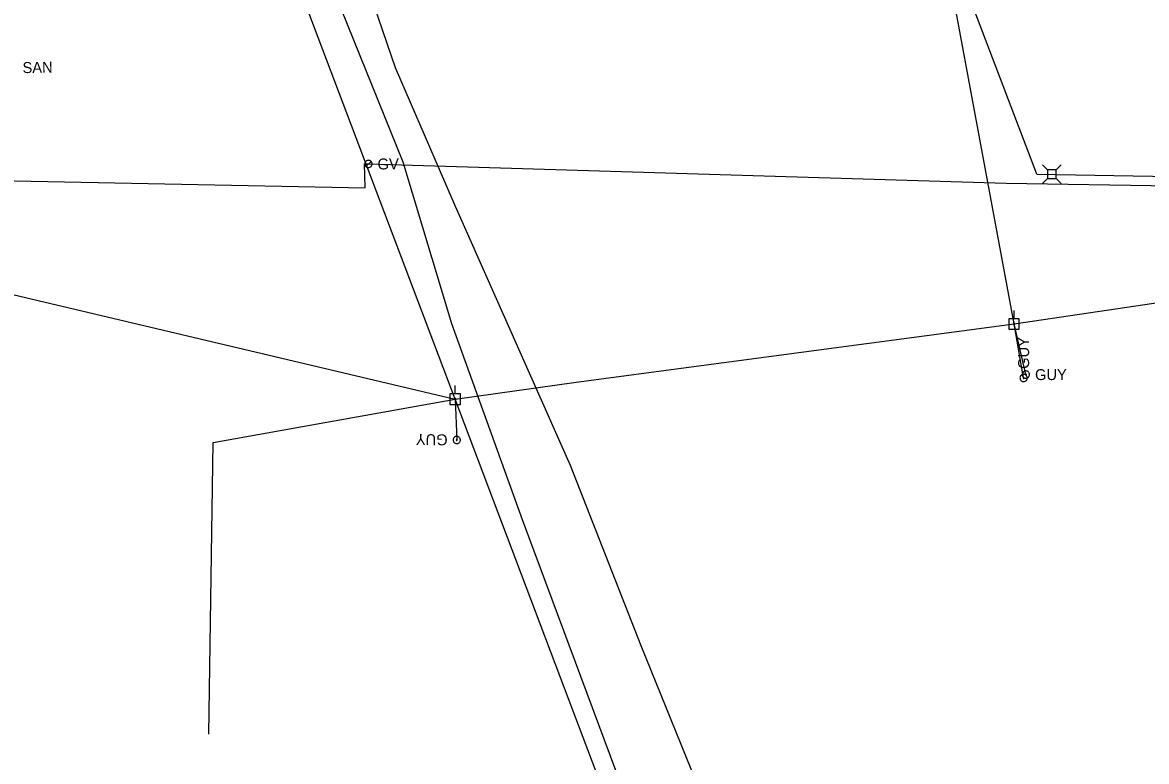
# Model space of a CAD drawing. Extents: x 596028 to 606371, y 330010 to 403088.
# Drawn here: x 602695.9 to 603091.1, y 352382.2 to 352642.1 of the extents above; entities that cross this region are included whole.
import ezdxf

# ---------------------------------------------------------------- set-up
doc = ezdxf.new("R2010")
doc.units = 0
for name, color, linetype in [('E_FTMS_Conduit', 7, 'Continuous'), ('E_UTL_EGuyWire', 7, 'Continuous'), ('E_UTL_EPowerPole', 7, 'Continuous'), ('E_UTL_FO_UG_QWEST', 7, 'Continuous'), ('E_UTL_G', 7, 'Continuous'), ('E_UTL_G_UG', 7, 'Continuous'), ('E_UTL_Overhead', 7, 'Continuous'), ('E_UTL_SAN_MH', 7, 'Continuous'), ('E_UTL_T', 7, 'Continuous'), ('E_UTL_T_UG', 7, 'Continuous'), ('E_UTL_TV_UG', 7, 'Continuous')]:
    doc.layers.add(name, color=color, linetype=linetype)

msp = doc.modelspace()

# ---------------------------------------------------------------- linework, layer by layer
at = {"layer": 'E_FTMS_Conduit'}
msp.add_lwpolyline([(603083.84, 351935.56), (603079.23, 351948.65), (603078.18, 351950.68), (603077.92, 351952.96), (603075.52, 351958.77), (603057.09, 352015.37), (603036.14, 352097.19), (603007.15, 352179.06), (602973.83, 352268.02), (602945.08, 352344.86), (602913.38, 352422.88), (602888.62, 352486.36), (602848.16, 352577.43), (602827.02, 352626.19), (602816.51, 352657.13), (602812.69, 352668.97), (602796.58, 352731.12), (602766.05, 352813.81), (602734.78, 352891.69), (602698.69, 352975.92)], dxfattribs=at)
at = {"layer": 'E_UTL_EGuyWire'}
for p, q in [((603047.88, 352517.1), (603044.56, 352536.11)), ((603048.68, 352518.28), (603044.56, 352536.11)), ((602848.09, 352509.68), (602848.59, 352495.29))]:
    msp.add_line(p, q, dxfattribs=at)
for points in [[(603047.88, 352518.39), (603047.64, 352518.36), (603047.41, 352518.29), (603047.19, 352518.18), (603047, 352518.03), (603046.84, 352517.85), (603046.72, 352517.64), (603046.64, 352517.41), (603046.6, 352517.16), (603046.61, 352516.92), (603046.67, 352516.68), (603046.77, 352516.46), (603046.91, 352516.26), (603047.09, 352516.09), (603047.29, 352515.96), (603047.52, 352515.87), (603047.76, 352515.83), (603048, 352515.83), (603048.24, 352515.87), (603048.47, 352515.96), (603048.68, 352516.09), (603048.85, 352516.26), (603048.99, 352516.46), (603049.1, 352516.68), (603049.15, 352516.92), (603049.16, 352517.16), (603049.13, 352517.41), (603049.05, 352517.64), (603048.93, 352517.85), (603048.77, 352518.03), (603048.58, 352518.18), (603048.36, 352518.29), (603048.13, 352518.36), (603047.88, 352518.39)], [(603049.96, 352518.28), (603049.94, 352518.53), (603049.87, 352518.76), (603049.76, 352518.98), (603049.61, 352519.17), (603049.43, 352519.33), (603049.21, 352519.45), (603048.98, 352519.53), (603048.74, 352519.57), (603048.5, 352519.56), (603048.26, 352519.5), (603048.04, 352519.4), (603047.84, 352519.25), (603047.67, 352519.08), (603047.54, 352518.87), (603047.45, 352518.65), (603047.4, 352518.41), (603047.4, 352518.16), (603047.45, 352517.92), (603047.54, 352517.7), (603047.67, 352517.49), (603047.84, 352517.32), (603048.04, 352517.17), (603048.26, 352517.07), (603048.5, 352517.01), (603048.74, 352517), (603048.98, 352517.04), (603049.21, 352517.12), (603049.43, 352517.24), (603049.61, 352517.4), (603049.76, 352517.59), (603049.87, 352517.81), (603049.94, 352518.04), (603049.96, 352518.28)], [(603047.88, 352517.26), (603047.85, 352517.26), (603047.82, 352517.25), (603047.8, 352517.24), (603047.77, 352517.22), (603047.75, 352517.2), (603047.74, 352517.17), (603047.73, 352517.14), (603047.72, 352517.11), (603047.72, 352517.08), (603047.73, 352517.05), (603047.74, 352517.02), (603047.76, 352517), (603047.78, 352516.98), (603047.81, 352516.96), (603047.84, 352516.95), (603047.87, 352516.94), (603047.9, 352516.94), (603047.93, 352516.95), (603047.96, 352516.96), (603047.98, 352516.98), (603048, 352517), (603048.02, 352517.02), (603048.03, 352517.05), (603048.04, 352517.08), (603048.04, 352517.11), (603048.04, 352517.14), (603048.03, 352517.17), (603048.01, 352517.2), (603047.99, 352517.22), (603047.97, 352517.24), (603047.94, 352517.25), (603047.91, 352517.26), (603047.88, 352517.26)], [(603048.84, 352518.28), (603048.84, 352518.32), (603048.83, 352518.34), (603048.82, 352518.37), (603048.8, 352518.4), (603048.77, 352518.42), (603048.75, 352518.43), (603048.72, 352518.44), (603048.69, 352518.45), (603048.66, 352518.44), (603048.63, 352518.44), (603048.6, 352518.42), (603048.58, 352518.41), (603048.55, 352518.38), (603048.54, 352518.36), (603048.53, 352518.33), (603048.52, 352518.3), (603048.52, 352518.27), (603048.53, 352518.24), (603048.54, 352518.21), (603048.55, 352518.19), (603048.58, 352518.16), (603048.6, 352518.15), (603048.63, 352518.13), (603048.66, 352518.13), (603048.69, 352518.12), (603048.72, 352518.13), (603048.75, 352518.14), (603048.77, 352518.15), (603048.8, 352518.17), (603048.82, 352518.2), (603048.83, 352518.23), (603048.84, 352518.25), (603048.84, 352518.28)], [(602847.31, 352495.31), (602847.33, 352495.06), (602847.39, 352494.83), (602847.5, 352494.61), (602847.65, 352494.42), (602847.84, 352494.26), (602848.05, 352494.13), (602848.28, 352494.05), (602848.52, 352494.01), (602848.76, 352494.02), (602849, 352494.08), (602849.22, 352494.18), (602849.42, 352494.32), (602849.59, 352494.49), (602849.73, 352494.7), (602849.82, 352494.92), (602849.87, 352495.16), (602849.87, 352495.4), (602849.83, 352495.64), (602849.74, 352495.87), (602849.61, 352496.08), (602849.44, 352496.26), (602849.24, 352496.4), (602849.02, 352496.5), (602848.79, 352496.56), (602848.54, 352496.58), (602848.3, 352496.55), (602848.07, 352496.47), (602847.86, 352496.35), (602847.67, 352496.19), (602847.52, 352496), (602847.4, 352495.78), (602847.33, 352495.55), (602847.31, 352495.31)], [(602848.43, 352495.3), (602848.43, 352495.27), (602848.44, 352495.24), (602848.46, 352495.21), (602848.47, 352495.19), (602848.5, 352495.17), (602848.52, 352495.15), (602848.55, 352495.14), (602848.58, 352495.13), (602848.61, 352495.14), (602848.64, 352495.14), (602848.67, 352495.16), (602848.69, 352495.17), (602848.72, 352495.19), (602848.73, 352495.22), (602848.74, 352495.25), (602848.75, 352495.28), (602848.75, 352495.31), (602848.75, 352495.34), (602848.73, 352495.37), (602848.72, 352495.39), (602848.7, 352495.42), (602848.67, 352495.43), (602848.64, 352495.45), (602848.62, 352495.45), (602848.58, 352495.46), (602848.55, 352495.45), (602848.53, 352495.44), (602848.5, 352495.43), (602848.48, 352495.41), (602848.46, 352495.38), (602848.44, 352495.36), (602848.43, 352495.33), (602848.43, 352495.3)]]:
    msp.add_lwpolyline(points, dxfattribs=at)
at = {"layer": 'E_UTL_EPowerPole'}
for points in [[(603044.52, 352537.96), (603044.52, 352540.86)], [(603046.37, 352537.96), (603042.68, 352537.96)], [(603042.68, 352537.96), (603042.68, 352534.26)], [(603044.79, 352536.11), (603044.79, 352536.16), (603044.78, 352536.2), (603044.76, 352536.24), (603044.73, 352536.28), (603044.69, 352536.31), (603044.65, 352536.33), (603044.61, 352536.34), (603044.57, 352536.35), (603044.52, 352536.35), (603044.48, 352536.34), (603044.44, 352536.32), (603044.4, 352536.29), (603044.37, 352536.26), (603044.34, 352536.22), (603044.33, 352536.18), (603044.32, 352536.14), (603044.32, 352536.09), (603044.33, 352536.05), (603044.34, 352536), (603044.37, 352535.97), (603044.4, 352535.93), (603044.44, 352535.91), (603044.48, 352535.89), (603044.52, 352535.88), (603044.57, 352535.87), (603044.61, 352535.88), (603044.65, 352535.9), (603044.69, 352535.92), (603044.73, 352535.95), (603044.76, 352535.98), (603044.78, 352536.02), (603044.79, 352536.07), (603044.79, 352536.11)], [(603046.37, 352534.26), (603046.37, 352537.96)], [(603042.68, 352534.26), (603046.37, 352534.26)], [(602848.06, 352511.52), (602848.06, 352514.43)], [(602849.9, 352511.52), (602846.21, 352511.52)], [(602846.21, 352511.52), (602846.21, 352507.83)], [(602848.33, 352509.68), (602848.32, 352509.73), (602848.31, 352509.77), (602848.29, 352509.81), (602848.26, 352509.84), (602848.23, 352509.87), (602848.19, 352509.9), (602848.15, 352509.91), (602848.1, 352509.92), (602848.06, 352509.92), (602848.01, 352509.91), (602847.97, 352509.89), (602847.93, 352509.86), (602847.9, 352509.83), (602847.88, 352509.79), (602847.86, 352509.75), (602847.85, 352509.7), (602847.85, 352509.66), (602847.86, 352509.61), (602847.88, 352509.57), (602847.9, 352509.53), (602847.93, 352509.5), (602847.97, 352509.47), (602848.01, 352509.45), (602848.06, 352509.44), (602848.1, 352509.44), (602848.15, 352509.45), (602848.19, 352509.46), (602848.23, 352509.49), (602848.26, 352509.52), (602848.29, 352509.55), (602848.31, 352509.59), (602848.32, 352509.63), (602848.33, 352509.68)], [(602849.9, 352507.83), (602849.9, 352511.52)], [(602846.21, 352507.83), (602849.9, 352507.83)]]:
    msp.add_lwpolyline(points, dxfattribs=at)
at = {"layer": 'E_UTL_FO_UG_QWEST'}
msp.add_lwpolyline([(603071.51, 351941.92), (603018.75, 352078.03), (602970.78, 352201.25), (602906.7, 352373.03), (602871.67, 352467.24), (602846.83, 352536.16), (602829.75, 352593.02), (602799.32, 352668.51), (602769.66, 352749.28), (602738.78, 352827.98), (602719.84, 352882.99), (602693.3, 352950.04)], dxfattribs=at)
at = {"layer": 'E_UTL_G'}
for points in [[(602818.83, 352592.38), (602818.81, 352592.62), (602818.74, 352592.86), (602818.63, 352593.07), (602818.48, 352593.27), (602818.3, 352593.43), (602818.08, 352593.55), (602817.85, 352593.63), (602817.61, 352593.66), (602817.37, 352593.65), (602817.13, 352593.59), (602816.91, 352593.49), (602816.71, 352593.35), (602816.54, 352593.17), (602816.41, 352592.97), (602816.32, 352592.74), (602816.27, 352592.5), (602816.27, 352592.26), (602816.32, 352592.02), (602816.41, 352591.79), (602816.54, 352591.59), (602816.71, 352591.41), (602816.91, 352591.27), (602817.13, 352591.17), (602817.37, 352591.11), (602817.61, 352591.1), (602817.85, 352591.13), (602818.08, 352591.21), (602818.3, 352591.33), (602818.48, 352591.49), (602818.63, 352591.69), (602818.74, 352591.9), (602818.81, 352592.14), (602818.83, 352592.38)], [(602816.64, 352591.47), (602818.46, 352593.29)]]:
    msp.add_lwpolyline(points, dxfattribs=at)
at = {"layer": 'E_UTL_G_UG'}
for p, q in [((602633.98, 352587.7), (602816.41, 352583.94)), ((603041.75, 352585.6), (603224.78, 352582.63))]:
    msp.add_line(p, q, dxfattribs=at)
for points in [[(602816.41, 352583.94), (602816.14, 352592.48), (602817.55, 352592.38)], [(602817.55, 352592.38), (603041.75, 352585.6)]]:
    msp.add_lwpolyline(points, dxfattribs=at)
at = {"layer": 'E_UTL_Overhead'}
for p, q in [((603044.56, 352536.11), (603017.96, 352679.5)), ((603044.56, 352536.11), (603127.26, 352548.39)), ((602721.28, 352539.64), (602848.09, 352509.68))]:
    msp.add_line(p, q, dxfattribs=at)
for points in [[(603234.96, 351495.08), (603169.95, 351663.72), (603105.51, 351833.01), (603040.21, 352003.72), (602976.48, 352171.6), (602911.48, 352341.94), (602848.09, 352509.68), (602786.89, 352671.3)], [(602309.12, 352601.69), (602443.32, 352598.62), (602637.4, 352559.46), (602721.28, 352539.64)], [(602848.09, 352509.68), (602890.53, 352515.63), (603044.56, 352536.11)]]:
    msp.add_lwpolyline(points, dxfattribs=at)
at = {"layer": 'E_UTL_T'}
for points in [[(603056.27, 352590.3), (603054.52, 352592.06)], [(603059.37, 352590.3), (603061.12, 352592.06)], [(603059.37, 352590.3), (603056.27, 352590.3)], [(603056.27, 352590.3), (603056.27, 352587.21)], [(603059.37, 352587.21), (603059.37, 352590.3)], [(603056.27, 352587.21), (603054.52, 352585.46)], [(603056.27, 352587.21), (603059.37, 352587.21)], [(603059.37, 352587.21), (603061.12, 352585.46)]]:
    msp.add_lwpolyline(points, dxfattribs=at)
at = {"layer": 'E_UTL_T_UG'}
for q in [(602904.4, 352977.64), (603363.83, 352583.34)]:
    msp.add_line((603052.52, 352588.84), q, dxfattribs=at)
at = {"layer": 'E_UTL_TV_UG'}
msp.add_lwpolyline([(602761.44, 352391.78), (602762.96, 352494.39), (602848.09, 352509.68)], dxfattribs=at)

# ---------------------------------------------------------------- texts
at = {"layer": 'E_UTL_EGuyWire'}
for rotation, p in [(90, (603049.81, 352520.31)), (179.4285, (602845.4, 352497.25))]:
    msp.add_text('GUY', height=3.85, rotation=rotation, dxfattribs=at).set_placement(p)
msp.add_text('GUY', height=3.85, dxfattribs=at).set_placement((603051.89, 352516.36))
at = {"layer": 'E_UTL_G'}
msp.add_text('GV', height=3.85, dxfattribs=at).set_placement((602820.76, 352590.46))
at = {"layer": 'E_UTL_SAN_MH'}
msp.add_text('SAN', height=3.849, rotation=0.9148, dxfattribs=at).set_placement((602695.96, 352624.33))

doc.saveas('drawing.dxf')
